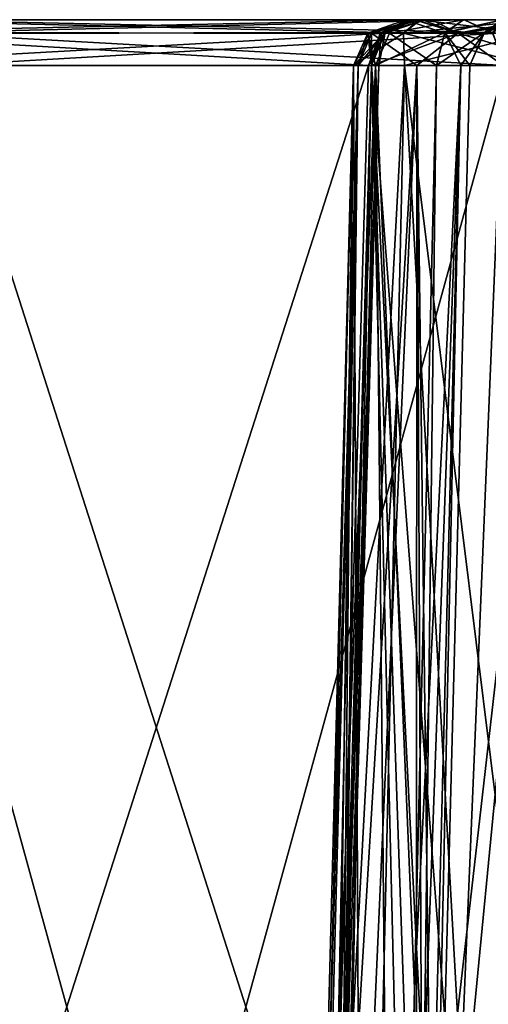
# Model space of a CAD drawing. Header units: inches. Extents: x -9.7 to 9.7, y -2.4 to 4.3.
# Tile 300 of 656: x -6.337 to -6.038, y 0.222 to 0.85. Entities that reach past the tile are written whole.
import ezdxf

# ---------------------------------------------------------------- set-up
doc = ezdxf.new("R2010")
doc.units = ezdxf.units.IN
doc.header["$LTSCALE"] = 101.851852
doc.header["$MEASUREMENT"] = 0
for name, color, linetype in [('4392', 7, 'CONTINUOUS'), ('4437', 7, 'CONTINUOUS'), ('4438', 7, 'CONTINUOUS'), ('4803', 7, 'CONTINUOUS'), ('4805', 7, 'CONTINUOUS'), ('4806', 7, 'CONTINUOUS'), ('4819', 7, 'CONTINUOUS'), ('4871', 7, 'CONTINUOUS'), ('4872', 7, 'CONTINUOUS'), ('4873', 7, 'CONTINUOUS'), ('4874', 7, 'CONTINUOUS'), ('4875', 7, 'CONTINUOUS'), ('4876', 7, 'CONTINUOUS'), ('4877', 7, 'CONTINUOUS'), ('4878', 7, 'CONTINUOUS'), ('4879', 7, 'CONTINUOUS'), ('4880', 7, 'CONTINUOUS'), ('4881', 7, 'CONTINUOUS'), ('4882', 7, 'CONTINUOUS'), ('4883', 7, 'CONTINUOUS'), ('4884', 7, 'CONTINUOUS'), ('4885', 7, 'CONTINUOUS'), ('4886', 7, 'CONTINUOUS'), ('4887', 7, 'CONTINUOUS'), ('4888', 7, 'CONTINUOUS'), ('4933', 7, 'CONTINUOUS'), ('4934', 7, 'CONTINUOUS'), ('4935', 7, 'CONTINUOUS'), ('4992', 7, 'CONTINUOUS'), ('4993', 7, 'CONTINUOUS')]:
    doc.layers.add(name, color=color, linetype=linetype)

msp = doc.modelspace()

# ---------------------------------------------------------------- linework, layer by layer
at = {"layer": '4392', "linetype": 'CONTINUOUS'}
for points in [[(-6.12421, 0.82079, -2.66505), (-6.08383, 0.82079, -2.75671), (-6.155, -0.355, -2.66505), (-6.12421, 0.82079, -2.66505)], [(-6.155, -0.355, -2.66505), (-6.08383, 0.82079, -2.75671), (-6.1362, -0.355, -2.73904), (-6.155, -0.355, -2.66505)], [(-6.11849, -0.355, -2.56512), (-6.12421, 0.82079, -2.66505), (-6.155, -0.355, -2.66505), (-6.11849, -0.355, -2.56512)], [(-6.08383, 0.82079, -2.75671), (-6.08429, -0.355, -2.79513), (-6.1362, -0.355, -2.73904), (-6.08383, 0.82079, -2.75671)], [(-6.09166, 0.82079, -2.58123), (-6.12421, 0.82079, -2.66505), (-6.11849, -0.355, -2.56512), (-6.09166, 0.82079, -2.58123)], [(-6.02616, -0.355, -2.51227), (-6.09166, 0.82079, -2.58123), (-6.11849, -0.355, -2.56512), (-6.02616, -0.355, -2.51227)], [(-6.01107, 0.82079, -2.54133), (-6.09166, 0.82079, -2.58123), (-6.01864, 0.2322, -2.52668), (-6.01107, 0.82079, -2.54133)], [(-6.01864, 0.2322, -2.52668), (-6.09166, 0.82079, -2.58123), (-6.02616, -0.355, -2.51227), (-6.01864, 0.2322, -2.52668)], [(-6.07939, -0.14223, -2.79164), (-6.08429, -0.355, -2.79513), (-6.08383, 0.82079, -2.75671), (-6.07939, -0.14223, -2.79164)], [(-6.07446, 0.07079, -2.78813), (-6.07939, -0.14223, -2.79164), (-6.08383, 0.82079, -2.75671), (-6.07446, 0.07079, -2.78813)], [(-5.98893, 0.82079, -2.78877), (-6.07446, 0.07079, -2.78813), (-6.08383, 0.82079, -2.75671), (-5.98893, 0.82079, -2.78877)], [(-6.05743, 0.11467, -2.79568), (-6.07446, 0.07079, -2.78813), (-5.98893, 0.82079, -2.78877), (-6.05743, 0.11467, -2.79568)], [(-6.01682, 0.12921, -2.80637), (-6.05743, 0.11467, -2.79568), (-5.98893, 0.82079, -2.78877), (-6.01682, 0.12921, -2.80637)]]:
    msp.add_3dface(points, dxfattribs=at)
at = {"layer": '4437', "linetype": 'CONTINUOUS'}
for points in [[(-6.09246, 0.84149, 2.59836), (-6.11276, 0.84149, 2.69036), (-6.08156, 0.85, 2.61991), (-6.09246, 0.84149, 2.59836)], [(-6.11276, 0.84149, 2.69036), (-6.05758, 0.84149, 2.76673), (-6.08547, 0.85, 2.70665), (-6.11276, 0.84149, 2.69036)], [(-6.08156, 0.85, 2.61991), (-6.11276, 0.84149, 2.69036), (-6.08547, 0.85, 2.70665), (-6.08156, 0.85, 2.61991)], [(-6.00839, 0.85, 2.57315), (-6.09246, 0.84149, 2.59836), (-6.08156, 0.85, 2.61991), (-6.00839, 0.85, 2.57315)], [(-6.09246, 0.84149, 2.59836), (-6.00839, 0.85, 2.57315), (-6.01026, 0.8415, 2.55231), (-6.09246, 0.84149, 2.59836)], [(-6.08547, 0.85, 2.70665), (-6.05758, 0.84149, 2.76673), (-6.08051, 0.85, 2.71595), (-6.08547, 0.85, 2.70665)], [(-6.08051, 0.85, 2.71595), (-6.05758, 0.84149, 2.76673), (-6.07453, 0.85, 2.72464), (-6.08051, 0.85, 2.71595)], [(-6.07453, 0.85, 2.72464), (-6.05758, 0.84149, 2.76673), (-5.99388, 0.85, 2.76098), (-6.07453, 0.85, 2.72464)], [(-6.05758, 0.84149, 2.76673), (-5.96385, 0.84149, 2.77633), (-5.99388, 0.85, 2.76098), (-6.05758, 0.84149, 2.76673)], [(-6.12421, 0.82079, 2.667), (-6.12129, 0.82079, 2.69376), (-6.11276, 0.84149, 2.69036), (-6.12421, 0.82079, 2.667)], [(-6.09166, 0.82079, 2.58317), (-6.12421, 0.82079, 2.667), (-6.09246, 0.84149, 2.59836), (-6.09166, 0.82079, 2.58317)], [(-6.09246, 0.84149, 2.59836), (-6.12421, 0.82079, 2.667), (-6.11276, 0.84149, 2.69036), (-6.09246, 0.84149, 2.59836)], [(-6.12129, 0.82079, 2.69376), (-6.11268, 0.82079, 2.71927), (-6.11276, 0.84149, 2.69036), (-6.12129, 0.82079, 2.69376)], [(-6.11276, 0.84149, 2.69036), (-6.11268, 0.82079, 2.71927), (-6.05758, 0.84149, 2.76673), (-6.11276, 0.84149, 2.69036)], [(-6.11268, 0.82079, 2.71927), (-6.0288, 0.82079, 2.78783), (-6.05758, 0.84149, 2.76673), (-6.11268, 0.82079, 2.71927)], [(-6.01026, 0.8415, 2.55231), (-6.09166, 0.82079, 2.58317), (-6.09246, 0.84149, 2.59836), (-6.01026, 0.8415, 2.55231)], [(-6.01107, 0.82079, 2.54328), (-6.09166, 0.82079, 2.58317), (-6.01026, 0.8415, 2.55231), (-6.01107, 0.82079, 2.54328)], [(-6.05758, 0.84149, 2.76673), (-6.0288, 0.82079, 2.78783), (-5.96385, 0.84149, 2.77633), (-6.05758, 0.84149, 2.76673)]]:
    msp.add_3dface(points, dxfattribs=at)
at = {"layer": '4438', "linetype": 'CONTINUOUS'}
for points in [[(-6.12421, 0.82079, 2.667), (-6.09166, 0.82079, 2.58317), (-6.155, -0.355, 2.667), (-6.12421, 0.82079, 2.667)], [(-6.1362, -0.355, 2.74099), (-6.12421, 0.82079, 2.667), (-6.155, -0.355, 2.667), (-6.1362, -0.355, 2.74099)], [(-6.155, -0.355, 2.667), (-6.09166, 0.82079, 2.58317), (-6.11848, -0.355, 2.56706), (-6.155, -0.355, 2.667)], [(-6.08429, -0.355, 2.79707), (-6.11268, 0.82079, 2.71927), (-6.1362, -0.355, 2.74099), (-6.08429, -0.355, 2.79707)], [(-6.11268, 0.82079, 2.71927), (-6.12129, 0.82079, 2.69376), (-6.1362, -0.355, 2.74099), (-6.11268, 0.82079, 2.71927)], [(-6.12129, 0.82079, 2.69376), (-6.12421, 0.82079, 2.667), (-6.1362, -0.355, 2.74099), (-6.12129, 0.82079, 2.69376)], [(-6.11848, -0.355, 2.56706), (-6.09166, 0.82079, 2.58317), (-6.02616, -0.355, 2.51422), (-6.11848, -0.355, 2.56706)], [(-6.07446, 0.07079, 2.79008), (-6.05844, 0.11361, 2.79722), (-6.11268, 0.82079, 2.71927), (-6.07446, 0.07079, 2.79008)], [(-6.07939, -0.14223, 2.79359), (-6.07446, 0.07079, 2.79008), (-6.11268, 0.82079, 2.71927), (-6.07939, -0.14223, 2.79359)], [(-6.05844, 0.11361, 2.79722), (-6.0288, 0.82079, 2.78783), (-6.11268, 0.82079, 2.71927), (-6.05844, 0.11361, 2.79722)], [(-6.08429, -0.355, 2.79707), (-6.07939, -0.14223, 2.79359), (-6.11268, 0.82079, 2.71927), (-6.08429, -0.355, 2.79707)], [(-6.09166, 0.82079, 2.58317), (-6.01107, 0.82079, 2.54328), (-6.01864, 0.2322, 2.52863), (-6.09166, 0.82079, 2.58317)], [(-6.02616, -0.355, 2.51422), (-6.09166, 0.82079, 2.58317), (-6.01864, 0.2322, 2.52863), (-6.02616, -0.355, 2.51422)], [(-6.05844, 0.11361, 2.79722), (-6.01682, 0.12921, 2.80832), (-6.0288, 0.82079, 2.78783), (-6.05844, 0.11361, 2.79722)]]:
    msp.add_3dface(points, dxfattribs=at)
at = {"layer": '4803', "linetype": 'CONTINUOUS'}
msp.add_3dface([(-6.05374, 0.85, 1.06846), (-6.03533, 0.84118, 1.07909), (-6.0275, 0.85, 1.04106), (-6.05374, 0.85, 1.06846)], dxfattribs=at)
at = {"layer": '4805', "linetype": 'CONTINUOUS'}
for points in [[(-6.35102, -0.355, 1.70493), (-6.02776, 0.82079, 1.08346), (-6.38527, 0.82079, 1.70268), (-6.35102, -0.355, 1.70493)], [(-6.35102, -0.355, 1.70493), (-6.00869, -0.355, 1.112), (-6.02776, 0.82079, 1.08346), (-6.35102, -0.355, 1.70493)]]:
    msp.add_3dface(points, dxfattribs=at)
at = {"layer": '4806', "linetype": 'CONTINUOUS'}
for points in [[(-6.39339, 0.8418, 1.69799), (-6.05374, 0.85, 1.06846), (-6.41124, 0.85, 1.68768), (-6.39339, 0.8418, 1.69799)], [(-6.03533, 0.84118, 1.07909), (-6.05374, 0.85, 1.06846), (-6.39339, 0.8418, 1.69799), (-6.03533, 0.84118, 1.07909)], [(-6.38527, 0.82079, 1.70268), (-6.03533, 0.84118, 1.07909), (-6.39339, 0.8418, 1.69799), (-6.38527, 0.82079, 1.70268)], [(-6.02776, 0.82079, 1.08346), (-6.03533, 0.84118, 1.07909), (-6.38527, 0.82079, 1.70268), (-6.02776, 0.82079, 1.08346)]]:
    msp.add_3dface(points, dxfattribs=at)
at = {"layer": '4819', "linetype": 'CONTINUOUS'}
for points in [[(-6.41124, 0.85, 1.68768), (-6.05374, 0.85, 1.06846), (-6.44626, 0.85, 1.66746), (-6.41124, 0.85, 1.68768)], [(-6.44626, 0.85, 1.66746), (-6.05374, 0.85, 1.06846), (-6.08876, 0.85, 1.04824), (-6.44626, 0.85, 1.66746)], [(-6.44626, 0.85, -1.66551), (-6.08876, 0.85, -1.04629), (-6.05374, 0.85, -1.06652), (-6.44626, 0.85, -1.66551)], [(-6.41124, 0.85, -1.68573), (-6.44626, 0.85, -1.66551), (-6.05374, 0.85, -1.06652), (-6.41124, 0.85, -1.68573)], [(-5.93491, 0.85, 0.86683), (-5.9458, 0.85, 0.85787), (-6.09101, 0.85, 0.91056), (-5.93491, 0.85, 0.86683)], [(-6.09101, 0.85, 0.91056), (-5.9458, 0.85, 0.85787), (-6.05419, 0.85, 0.85787), (-6.09101, 0.85, 0.91056)], [(-5.90651, 0.85, 0.92349), (-5.92547, 0.85, 0.87731), (-6.09101, 0.85, 0.91056), (-5.90651, 0.85, 0.92349)], [(-6.08547, 0.85, 0.97461), (-5.90651, 0.85, 0.92349), (-6.09101, 0.85, 0.91056), (-6.08547, 0.85, 0.97461)], [(-5.92547, 0.85, 0.87731), (-5.93491, 0.85, 0.86683), (-6.09101, 0.85, 0.91056), (-5.92547, 0.85, 0.87731)], [(-6.09101, 0.85, -0.90861), (-6.05419, 0.85, -0.85592), (-5.91139, 0.85, -0.90112), (-6.09101, 0.85, -0.90861)], [(-6.08547, 0.85, -0.97266), (-6.09101, 0.85, -0.90861), (-5.90899, 0.85, -0.95739), (-6.08547, 0.85, -0.97266)], [(-5.90899, 0.85, -0.95739), (-6.09101, 0.85, -0.90861), (-5.91139, 0.85, -0.90112), (-5.90899, 0.85, -0.95739)], [(-6.0275, 0.85, 1.04106), (-5.99161, 0.85, 1.0288), (-6.08876, 0.85, 1.04824), (-6.0275, 0.85, 1.04106)], [(-6.08876, 0.85, 1.04824), (-5.99161, 0.85, 1.0288), (-6.07814, 0.85, 1.01183), (-6.08876, 0.85, 1.04824)], [(-6.05374, 0.85, 1.06846), (-6.0275, 0.85, 1.04106), (-6.08876, 0.85, 1.04824), (-6.05374, 0.85, 1.06846)], [(-6.08876, 0.85, -1.04629), (-6.07814, 0.85, -1.00987), (-6.02751, 0.85, -1.03911), (-6.08876, 0.85, -1.04629)], [(-6.05374, 0.85, -1.06652), (-6.08876, 0.85, -1.04629), (-6.02751, 0.85, -1.03911), (-6.05374, 0.85, -1.06652)], [(-5.94486, 0.85, 1.01131), (-5.91371, 0.85, 0.97263), (-6.08547, 0.85, 0.97461), (-5.94486, 0.85, 1.01131)], [(-6.07814, 0.85, 1.01183), (-5.94486, 0.85, 1.01131), (-6.08547, 0.85, 0.97461), (-6.07814, 0.85, 1.01183)], [(-5.91371, 0.85, 0.97263), (-5.90651, 0.85, 0.92349), (-6.08547, 0.85, 0.97461), (-5.91371, 0.85, 0.97263)], [(-6.07814, 0.85, -1.00987), (-6.08547, 0.85, -0.97266), (-5.93921, 0.85, -1.00492), (-6.07814, 0.85, -1.00987)], [(-5.93921, 0.85, -1.00492), (-6.08547, 0.85, -0.97266), (-5.90899, 0.85, -0.95739), (-5.93921, 0.85, -1.00492)], [(-5.99161, 0.85, 1.0288), (-5.94486, 0.85, 1.01131), (-6.07814, 0.85, 1.01183), (-5.99161, 0.85, 1.0288)], [(-6.02751, 0.85, -1.03911), (-6.07814, 0.85, -1.00987), (-5.99161, 0.85, -1.02685), (-6.02751, 0.85, -1.03911)], [(-5.99161, 0.85, -1.02685), (-6.07814, 0.85, -1.00987), (-5.93921, 0.85, -1.00492), (-5.99161, 0.85, -1.02685)], [(-5.9458, 0.85, 0.85787), (-5.97076, 0.85, 0.8293), (-6.05419, 0.85, 0.85787), (-5.9458, 0.85, 0.85787)], [(-6.05419, 0.85, 0.85787), (-5.97076, 0.85, 0.8293), (-6.02924, 0.85, 0.82931), (-6.05419, 0.85, 0.85787)], [(-6.05419, 0.85, -0.85592), (-6.02924, 0.85, -0.82735), (-5.94581, 0.85, -0.85592), (-6.05419, 0.85, -0.85592)], [(-5.91139, 0.85, -0.90112), (-6.05419, 0.85, -0.85592), (-5.94581, 0.85, -0.85592), (-5.91139, 0.85, -0.90112)]]:
    msp.add_3dface(points, dxfattribs=at)
at = {"layer": '4871', "linetype": 'CONTINUOUS'}
for points in [[(-6.08876, 0.85, -1.04629), (-6.44626, 0.85, -1.66551), (-6.46412, 0.8418, -1.6552), (-6.08876, 0.85, -1.04629)], [(-6.08876, 0.85, -1.04629), (-6.46412, 0.8418, -1.6552), (-6.10716, 0.84118, -1.03567), (-6.08876, 0.85, -1.04629)], [(-6.46412, 0.8418, -1.6552), (-6.47224, 0.82079, -1.65052), (-6.10716, 0.84118, -1.03567), (-6.46412, 0.8418, -1.6552)], [(-6.47224, 0.82079, -1.65052), (-6.11473, 0.82079, -1.0313), (-6.10716, 0.84118, -1.03567), (-6.47224, 0.82079, -1.65052)]]:
    msp.add_3dface(points, dxfattribs=at)
at = {"layer": '4872', "linetype": 'CONTINUOUS'}
for points in [[(-6.49131, -0.355, -1.62198), (-6.14898, -0.355, -1.02905), (-6.11473, 0.82079, -1.0313), (-6.49131, -0.355, -1.62198)], [(-6.47224, 0.82079, -1.65052), (-6.49131, -0.355, -1.62198), (-6.11473, 0.82079, -1.0313), (-6.47224, 0.82079, -1.65052)]]:
    msp.add_3dface(points, dxfattribs=at)
at = {"layer": '4873', "linetype": 'CONTINUOUS'}
for points in [[(-6.14898, -0.355, -1.02905), (-6.14247, -0.3552, -1.00829), (-6.10808, 0.82088, -1.00854), (-6.14898, -0.355, -1.02905)], [(-6.11473, 0.82079, -1.0313), (-6.14898, -0.355, -1.02905), (-6.10808, 0.82088, -1.00854), (-6.11473, 0.82079, -1.0313)], [(-6.14247, -0.3552, -1.00829), (-6.14539, -0.355, -0.98673), (-6.10808, 0.82088, -1.00854), (-6.14247, -0.3552, -1.00829)], [(-6.10808, 0.82088, -1.00854), (-6.14539, -0.355, -0.98673), (-6.12915, 0.2322, -0.98605), (-6.10808, 0.82088, -1.00854)], [(-6.11268, 0.82079, -0.98527), (-6.10808, 0.82088, -1.00854), (-6.12915, 0.2322, -0.98605), (-6.11268, 0.82079, -0.98527)]]:
    msp.add_3dface(points, dxfattribs=at)
at = {"layer": '4874', "linetype": 'CONTINUOUS'}
for points in [[(-6.07814, 0.85, -1.00987), (-6.08876, 0.85, -1.04629), (-6.10716, 0.84118, -1.03567), (-6.07814, 0.85, -1.00987)], [(-6.07814, 0.85, -1.00987), (-6.10716, 0.84118, -1.03567), (-6.10417, 0.8418, -0.98133), (-6.07814, 0.85, -1.00987)], [(-6.08547, 0.85, -0.97266), (-6.07814, 0.85, -1.00987), (-6.10417, 0.8418, -0.98133), (-6.08547, 0.85, -0.97266)], [(-6.10716, 0.84118, -1.03567), (-6.11473, 0.82079, -1.0313), (-6.10417, 0.8418, -0.98133), (-6.10716, 0.84118, -1.03567)], [(-6.11473, 0.82079, -1.0313), (-6.10808, 0.82088, -1.00854), (-6.10417, 0.8418, -0.98133), (-6.11473, 0.82079, -1.0313)], [(-6.10808, 0.82088, -1.00854), (-6.11268, 0.82079, -0.98527), (-6.10417, 0.8418, -0.98133), (-6.10808, 0.82088, -1.00854)]]:
    msp.add_3dface(points, dxfattribs=at)
at = {"layer": '4875', "linetype": 'CONTINUOUS'}
for points in [[(-6.09101, 0.85, -0.90861), (-6.08547, 0.85, -0.97266), (-6.1151, 0.84149, -0.92958), (-6.09101, 0.85, -0.90861)], [(-6.09101, 0.85, -0.90861), (-6.1151, 0.84149, -0.92958), (-6.1014, 0.84149, -0.87841), (-6.09101, 0.85, -0.90861)], [(-6.08547, 0.85, -0.97266), (-6.10417, 0.8418, -0.98133), (-6.1151, 0.84149, -0.92958), (-6.08547, 0.85, -0.97266)], [(-6.09101, 0.85, -0.90861), (-6.1014, 0.84149, -0.87841), (-6.06624, 0.84148, -0.83879), (-6.09101, 0.85, -0.90861)], [(-6.05419, 0.85, -0.85592), (-6.09101, 0.85, -0.90861), (-6.06624, 0.84148, -0.83879), (-6.05419, 0.85, -0.85592)], [(-6.12421, 0.82079, -0.933), (-6.10417, 0.8418, -0.98133), (-6.12129, 0.82079, -0.95976), (-6.12421, 0.82079, -0.933)], [(-6.10417, 0.8418, -0.98133), (-6.12421, 0.82079, -0.933), (-6.1151, 0.84149, -0.92958), (-6.10417, 0.8418, -0.98133)], [(-6.10417, 0.8418, -0.98133), (-6.11268, 0.82079, -0.98527), (-6.12129, 0.82079, -0.95976), (-6.10417, 0.8418, -0.98133)], [(-6.12421, 0.82079, -0.933), (-6.11023, 0.82079, -0.87575), (-6.1151, 0.84149, -0.92958), (-6.12421, 0.82079, -0.933)], [(-6.1151, 0.84149, -0.92958), (-6.11023, 0.82079, -0.87575), (-6.1014, 0.84149, -0.87841), (-6.1151, 0.84149, -0.92958)], [(-6.11023, 0.82079, -0.87575), (-6.07144, 0.82079, -0.83139), (-6.1014, 0.84149, -0.87841), (-6.11023, 0.82079, -0.87575)], [(-6.1014, 0.84149, -0.87841), (-6.07144, 0.82079, -0.83139), (-6.06624, 0.84148, -0.83879), (-6.1014, 0.84149, -0.87841)]]:
    msp.add_3dface(points, dxfattribs=at)
at = {"layer": '4876', "linetype": 'CONTINUOUS'}
for points in [[(-6.15258, -0.355, -0.96028), (-6.155, -0.355, -0.933), (-6.12129, 0.82079, -0.95976), (-6.15258, -0.355, -0.96028)], [(-6.155, -0.355, -0.933), (-6.14033, -0.355, -0.86718), (-6.12421, 0.82079, -0.933), (-6.155, -0.355, -0.933)], [(-6.155, -0.355, -0.933), (-6.12421, 0.82079, -0.933), (-6.12129, 0.82079, -0.95976), (-6.155, -0.355, -0.933)], [(-6.14539, -0.355, -0.98673), (-6.15258, -0.355, -0.96028), (-6.12129, 0.82079, -0.95976), (-6.14539, -0.355, -0.98673)], [(-6.12915, 0.2322, -0.98605), (-6.14539, -0.355, -0.98673), (-6.12129, 0.82079, -0.95976), (-6.12915, 0.2322, -0.98605)], [(-6.14033, -0.355, -0.86718), (-6.09904, -0.355, -0.81377), (-6.11023, 0.82079, -0.87575), (-6.14033, -0.355, -0.86718)], [(-6.14033, -0.355, -0.86718), (-6.11023, 0.82079, -0.87575), (-6.12421, 0.82079, -0.933), (-6.14033, -0.355, -0.86718)], [(-6.11268, 0.82079, -0.98527), (-6.12915, 0.2322, -0.98605), (-6.12129, 0.82079, -0.95976), (-6.11268, 0.82079, -0.98527)], [(-6.11023, 0.82079, -0.87575), (-6.09904, -0.355, -0.81377), (-6.08533, 0.2322, -0.82248), (-6.11023, 0.82079, -0.87575)], [(-6.07144, 0.82079, -0.83139), (-6.11023, 0.82079, -0.87575), (-6.08533, 0.2322, -0.82248), (-6.07144, 0.82079, -0.83139)]]:
    msp.add_3dface(points, dxfattribs=at)
at = {"layer": '4877', "linetype": 'CONTINUOUS'}
for points in [[(-6.08574, -0.3552, -0.79656), (-6.081, -0.355, -0.77533), (-6.05583, 0.82088, -0.81354), (-6.08574, -0.3552, -0.79656)], [(-6.07144, 0.82079, -0.83139), (-6.08574, -0.3552, -0.79656), (-6.05583, 0.82088, -0.81354), (-6.07144, 0.82079, -0.83139)], [(-6.08574, -0.3552, -0.79656), (-6.07144, 0.82079, -0.83139), (-6.08533, 0.2322, -0.82248), (-6.08574, -0.3552, -0.79656)], [(-6.05583, 0.82088, -0.81354), (-6.081, -0.355, -0.77533), (-6.05021, 0.82079, -0.79051), (-6.05583, 0.82088, -0.81354)], [(-6.09904, -0.355, -0.81377), (-6.08574, -0.3552, -0.79656), (-6.08533, 0.2322, -0.82248), (-6.09904, -0.355, -0.81377)]]:
    msp.add_3dface(points, dxfattribs=at)
at = {"layer": '4878', "linetype": 'CONTINUOUS'}
for points in [[(-6.02924, 0.85, -0.82735), (-6.05419, 0.85, -0.85592), (-6.06624, 0.84148, -0.83879), (-6.02924, 0.85, -0.82735)], [(-6.02924, 0.85, -0.82735), (-6.06624, 0.84148, -0.83879), (-6.04083, 0.8418, -0.79051), (-6.02924, 0.85, -0.82735)], [(-6.02022, 0.85, -0.7905), (-6.02924, 0.85, -0.82735), (-6.04083, 0.8418, -0.79051), (-6.02022, 0.85, -0.7905)], [(-6.06624, 0.84148, -0.83879), (-6.07144, 0.82079, -0.83139), (-6.04083, 0.8418, -0.79051), (-6.06624, 0.84148, -0.83879)], [(-6.07144, 0.82079, -0.83139), (-6.05583, 0.82088, -0.81354), (-6.04083, 0.8418, -0.79051), (-6.07144, 0.82079, -0.83139)], [(-6.05583, 0.82088, -0.81354), (-6.05021, 0.82079, -0.79051), (-6.04083, 0.8418, -0.79051), (-6.05583, 0.82088, -0.81354)]]:
    msp.add_3dface(points, dxfattribs=at)
at = {"layer": '4879', "linetype": 'CONTINUOUS'}
for points in [[(-6.02022, 0.85, 0.79245), (-6.04083, 0.8418, -0.79051), (-6.04147, 0.84118, 0.79245), (-6.02022, 0.85, 0.79245)], [(-6.02022, 0.85, 0.79245), (-6.02022, 0.85, -0.7905), (-6.04083, 0.8418, -0.79051), (-6.02022, 0.85, 0.79245)], [(-6.04083, 0.8418, -0.79051), (-6.05021, 0.82079, -0.79051), (-6.04147, 0.84118, 0.79245), (-6.04083, 0.8418, -0.79051)], [(-6.05021, 0.82079, -0.79051), (-6.05021, 0.82079, 0.79245), (-6.04147, 0.84118, 0.79245), (-6.05021, 0.82079, -0.79051)]]:
    msp.add_3dface(points, dxfattribs=at)
at = {"layer": '4880', "linetype": 'CONTINUOUS'}
for points in [[(-6.081, -0.355, -0.77533), (-6.081, -0.355, 0.77728), (-6.05021, 0.82079, -0.79051), (-6.081, -0.355, -0.77533)], [(-6.05021, 0.82079, -0.79051), (-6.081, -0.355, 0.77728), (-6.05021, 0.82079, 0.79245), (-6.05021, 0.82079, -0.79051)]]:
    msp.add_3dface(points, dxfattribs=at)
at = {"layer": '4881', "linetype": 'CONTINUOUS'}
for points in [[(-6.08574, -0.3552, 0.79851), (-6.09904, -0.355, 0.81572), (-6.05583, 0.82088, 0.81549), (-6.08574, -0.3552, 0.79851)], [(-6.05583, 0.82088, 0.81549), (-6.09904, -0.355, 0.81572), (-6.08533, 0.2322, 0.82443), (-6.05583, 0.82088, 0.81549)], [(-6.081, -0.355, 0.77728), (-6.08574, -0.3552, 0.79851), (-6.05583, 0.82088, 0.81549), (-6.081, -0.355, 0.77728)], [(-6.07144, 0.82079, 0.83334), (-6.05583, 0.82088, 0.81549), (-6.08533, 0.2322, 0.82443), (-6.07144, 0.82079, 0.83334)], [(-6.05021, 0.82079, 0.79245), (-6.081, -0.355, 0.77728), (-6.05583, 0.82088, 0.81549), (-6.05021, 0.82079, 0.79245)]]:
    msp.add_3dface(points, dxfattribs=at)
at = {"layer": '4882', "linetype": 'CONTINUOUS'}
for points in [[(-6.05419, 0.85, 0.85787), (-6.02924, 0.85, 0.82931), (-6.06605, 0.8418, 0.84101), (-6.05419, 0.85, 0.85787)], [(-6.02924, 0.85, 0.82931), (-6.04147, 0.84118, 0.79245), (-6.06605, 0.8418, 0.84101), (-6.02924, 0.85, 0.82931)], [(-6.02924, 0.85, 0.82931), (-6.02022, 0.85, 0.79245), (-6.04147, 0.84118, 0.79245), (-6.02924, 0.85, 0.82931)], [(-6.05583, 0.82088, 0.81549), (-6.07144, 0.82079, 0.83334), (-6.06605, 0.8418, 0.84101), (-6.05583, 0.82088, 0.81549)], [(-6.04147, 0.84118, 0.79245), (-6.05021, 0.82079, 0.79245), (-6.06605, 0.8418, 0.84101), (-6.04147, 0.84118, 0.79245)], [(-6.05021, 0.82079, 0.79245), (-6.05583, 0.82088, 0.81549), (-6.06605, 0.8418, 0.84101), (-6.05021, 0.82079, 0.79245)]]:
    msp.add_3dface(points, dxfattribs=at)
at = {"layer": '4883', "linetype": 'CONTINUOUS'}
for points in [[(-6.09101, 0.85, 0.91056), (-6.1014, 0.84149, 0.88036), (-6.1151, 0.84149, 0.93152), (-6.09101, 0.85, 0.91056)], [(-6.09101, 0.85, 0.91056), (-6.1151, 0.84149, 0.93152), (-6.10447, 0.84148, 0.98341), (-6.09101, 0.85, 0.91056)], [(-6.08547, 0.85, 0.97461), (-6.09101, 0.85, 0.91056), (-6.10447, 0.84148, 0.98341), (-6.08547, 0.85, 0.97461)], [(-6.09101, 0.85, 0.91056), (-6.05419, 0.85, 0.85787), (-6.1014, 0.84149, 0.88036), (-6.09101, 0.85, 0.91056)], [(-6.05419, 0.85, 0.85787), (-6.06605, 0.8418, 0.84101), (-6.1014, 0.84149, 0.88036), (-6.05419, 0.85, 0.85787)], [(-6.06605, 0.8418, 0.84101), (-6.07144, 0.82079, 0.83334), (-6.11023, 0.82079, 0.8777), (-6.06605, 0.8418, 0.84101)], [(-6.06605, 0.8418, 0.84101), (-6.11023, 0.82079, 0.8777), (-6.1014, 0.84149, 0.88036), (-6.06605, 0.8418, 0.84101)], [(-6.12421, 0.82079, 0.93495), (-6.12129, 0.82079, 0.96171), (-6.1151, 0.84149, 0.93152), (-6.12421, 0.82079, 0.93495)], [(-6.11023, 0.82079, 0.8777), (-6.12421, 0.82079, 0.93495), (-6.1151, 0.84149, 0.93152), (-6.11023, 0.82079, 0.8777)], [(-6.12129, 0.82079, 0.96171), (-6.11268, 0.82079, 0.98722), (-6.1151, 0.84149, 0.93152), (-6.12129, 0.82079, 0.96171)], [(-6.1151, 0.84149, 0.93152), (-6.11268, 0.82079, 0.98722), (-6.10447, 0.84148, 0.98341), (-6.1151, 0.84149, 0.93152)], [(-6.1014, 0.84149, 0.88036), (-6.11023, 0.82079, 0.8777), (-6.1151, 0.84149, 0.93152), (-6.1014, 0.84149, 0.88036)]]:
    msp.add_3dface(points, dxfattribs=at)
at = {"layer": '4884', "linetype": 'CONTINUOUS'}
for points in [[(-6.14033, -0.355, 0.86913), (-6.155, -0.355, 0.93495), (-6.11023, 0.82079, 0.8777), (-6.14033, -0.355, 0.86913)], [(-6.155, -0.355, 0.93495), (-6.15258, -0.355, 0.96223), (-6.12421, 0.82079, 0.93495), (-6.155, -0.355, 0.93495)], [(-6.155, -0.355, 0.93495), (-6.12421, 0.82079, 0.93495), (-6.11023, 0.82079, 0.8777), (-6.155, -0.355, 0.93495)], [(-6.15258, -0.355, 0.96223), (-6.14539, -0.355, 0.98868), (-6.12129, 0.82079, 0.96171), (-6.15258, -0.355, 0.96223)], [(-6.15258, -0.355, 0.96223), (-6.12129, 0.82079, 0.96171), (-6.12421, 0.82079, 0.93495), (-6.15258, -0.355, 0.96223)], [(-6.12129, 0.82079, 0.96171), (-6.14539, -0.355, 0.98868), (-6.12915, 0.2322, 0.988), (-6.12129, 0.82079, 0.96171)], [(-6.09904, -0.355, 0.81572), (-6.14033, -0.355, 0.86913), (-6.11023, 0.82079, 0.8777), (-6.09904, -0.355, 0.81572)], [(-6.11268, 0.82079, 0.98722), (-6.12129, 0.82079, 0.96171), (-6.12915, 0.2322, 0.988), (-6.11268, 0.82079, 0.98722)], [(-6.08533, 0.2322, 0.82443), (-6.09904, -0.355, 0.81572), (-6.11023, 0.82079, 0.8777), (-6.08533, 0.2322, 0.82443)], [(-6.07144, 0.82079, 0.83334), (-6.08533, 0.2322, 0.82443), (-6.11023, 0.82079, 0.8777), (-6.07144, 0.82079, 0.83334)]]:
    msp.add_3dface(points, dxfattribs=at)
at = {"layer": '4885', "linetype": 'CONTINUOUS'}
for points in [[(-6.14247, -0.3552, 1.01024), (-6.14898, -0.355, 1.031), (-6.10808, 0.82088, 1.01049), (-6.14247, -0.3552, 1.01024)], [(-6.10808, 0.82088, 1.01049), (-6.14898, -0.355, 1.031), (-6.11473, 0.82079, 1.03325), (-6.10808, 0.82088, 1.01049)], [(-6.11268, 0.82079, 0.98722), (-6.14247, -0.3552, 1.01024), (-6.10808, 0.82088, 1.01049), (-6.11268, 0.82079, 0.98722)], [(-6.14247, -0.3552, 1.01024), (-6.11268, 0.82079, 0.98722), (-6.12915, 0.2322, 0.988), (-6.14247, -0.3552, 1.01024)], [(-6.14539, -0.355, 0.98868), (-6.14247, -0.3552, 1.01024), (-6.12915, 0.2322, 0.988), (-6.14539, -0.355, 0.98868)]]:
    msp.add_3dface(points, dxfattribs=at)
at = {"layer": '4886', "linetype": 'CONTINUOUS'}
for points in [[(-6.08876, 0.85, 1.04824), (-6.07814, 0.85, 1.01183), (-6.10661, 0.8418, 1.03794), (-6.08876, 0.85, 1.04824)], [(-6.07814, 0.85, 1.01183), (-6.10447, 0.84148, 0.98341), (-6.10661, 0.8418, 1.03794), (-6.07814, 0.85, 1.01183)], [(-6.07814, 0.85, 1.01183), (-6.08547, 0.85, 0.97461), (-6.10447, 0.84148, 0.98341), (-6.07814, 0.85, 1.01183)], [(-6.10808, 0.82088, 1.01049), (-6.11473, 0.82079, 1.03325), (-6.10661, 0.8418, 1.03794), (-6.10808, 0.82088, 1.01049)], [(-6.10447, 0.84148, 0.98341), (-6.11268, 0.82079, 0.98722), (-6.10661, 0.8418, 1.03794), (-6.10447, 0.84148, 0.98341)], [(-6.11268, 0.82079, 0.98722), (-6.10808, 0.82088, 1.01049), (-6.10661, 0.8418, 1.03794), (-6.11268, 0.82079, 0.98722)]]:
    msp.add_3dface(points, dxfattribs=at)
at = {"layer": '4887', "linetype": 'CONTINUOUS'}
for points in [[(-6.44626, 0.85, 1.66746), (-6.10661, 0.8418, 1.03794), (-6.46467, 0.84118, 1.65683), (-6.44626, 0.85, 1.66746)], [(-6.44626, 0.85, 1.66746), (-6.08876, 0.85, 1.04824), (-6.10661, 0.8418, 1.03794), (-6.44626, 0.85, 1.66746)], [(-6.10661, 0.8418, 1.03794), (-6.11473, 0.82079, 1.03325), (-6.46467, 0.84118, 1.65683), (-6.10661, 0.8418, 1.03794)], [(-6.11473, 0.82079, 1.03325), (-6.47224, 0.82079, 1.65247), (-6.46467, 0.84118, 1.65683), (-6.11473, 0.82079, 1.03325)]]:
    msp.add_3dface(points, dxfattribs=at)
at = {"layer": '4888', "linetype": 'CONTINUOUS'}
for points in [[(-6.14898, -0.355, 1.031), (-6.49131, -0.355, 1.62393), (-6.47224, 0.82079, 1.65247), (-6.14898, -0.355, 1.031)], [(-6.11473, 0.82079, 1.03325), (-6.14898, -0.355, 1.031), (-6.47224, 0.82079, 1.65247), (-6.11473, 0.82079, 1.03325)]]:
    msp.add_3dface(points, dxfattribs=at)
at = {"layer": '4933', "linetype": 'CONTINUOUS'}
msp.add_3dface([(-6.05374, 0.85, -1.06652), (-6.02751, 0.85, -1.03911), (-6.03588, 0.8418, -1.07682), (-6.05374, 0.85, -1.06652)], dxfattribs=at)
at = {"layer": '4934', "linetype": 'CONTINUOUS'}
for points in [[(-6.41124, 0.85, -1.68573), (-6.05374, 0.85, -1.06652), (-6.03588, 0.8418, -1.07682), (-6.41124, 0.85, -1.68573)], [(-6.41124, 0.85, -1.68573), (-6.03588, 0.8418, -1.07682), (-6.39284, 0.84118, -1.69636), (-6.41124, 0.85, -1.68573)], [(-6.03588, 0.8418, -1.07682), (-6.02776, 0.82079, -1.08151), (-6.39284, 0.84118, -1.69636), (-6.03588, 0.8418, -1.07682)], [(-6.39284, 0.84118, -1.69636), (-6.02776, 0.82079, -1.08151), (-6.38527, 0.82079, -1.70073), (-6.39284, 0.84118, -1.69636)]]:
    msp.add_3dface(points, dxfattribs=at)
at = {"layer": '4935', "linetype": 'CONTINUOUS'}
for points in [[(-6.00869, -0.355, -1.11005), (-6.35102, -0.355, -1.70298), (-6.38527, 0.82079, -1.70073), (-6.00869, -0.355, -1.11005)], [(-6.02776, 0.82079, -1.08151), (-6.00869, -0.355, -1.11005), (-6.38527, 0.82079, -1.70073), (-6.02776, 0.82079, -1.08151)]]:
    msp.add_3dface(points, dxfattribs=at)
at = {"layer": '4992', "linetype": 'CONTINUOUS'}
for points in [[(-6.05758, 0.84149, -2.76478), (-6.11276, 0.84149, -2.68841), (-6.08445, 0.85, -2.70674), (-6.05758, 0.84149, -2.76478)], [(-6.11276, 0.84149, -2.68841), (-6.09246, 0.84149, -2.59641), (-6.08247, 0.85, -2.61957), (-6.11276, 0.84149, -2.68841)], [(-6.08445, 0.85, -2.70674), (-6.11276, 0.84149, -2.68841), (-6.08247, 0.85, -2.61957), (-6.08445, 0.85, -2.70674)], [(-6.09246, 0.84149, -2.59641), (-6.01029, 0.84118, -2.55004), (-6.08247, 0.85, -2.61957), (-6.09246, 0.84149, -2.59641)], [(-6.01265, 0.85, -2.75842), (-6.05758, 0.84149, -2.76478), (-6.08445, 0.85, -2.70674), (-6.01265, 0.85, -2.75842)], [(-6.01029, 0.84118, -2.55004), (-6.0084, 0.85, -2.5712), (-6.08247, 0.85, -2.61957), (-6.01029, 0.84118, -2.55004)], [(-5.96385, 0.84149, -2.77438), (-6.05758, 0.84149, -2.76478), (-5.9916, 0.85, -2.7589), (-5.96385, 0.84149, -2.77438)], [(-5.9916, 0.85, -2.7589), (-6.05758, 0.84149, -2.76478), (-6.00214, 0.85, -2.75925), (-5.9916, 0.85, -2.7589)], [(-6.00214, 0.85, -2.75925), (-6.05758, 0.84149, -2.76478), (-6.01265, 0.85, -2.75842), (-6.00214, 0.85, -2.75925)], [(-6.08383, 0.82079, -2.75671), (-6.12421, 0.82079, -2.66505), (-6.11276, 0.84149, -2.68841), (-6.08383, 0.82079, -2.75671)], [(-6.12421, 0.82079, -2.66505), (-6.09166, 0.82079, -2.58123), (-6.09246, 0.84149, -2.59641), (-6.12421, 0.82079, -2.66505)], [(-6.11276, 0.84149, -2.68841), (-6.12421, 0.82079, -2.66505), (-6.09246, 0.84149, -2.59641), (-6.11276, 0.84149, -2.68841)], [(-6.05758, 0.84149, -2.76478), (-6.08383, 0.82079, -2.75671), (-6.11276, 0.84149, -2.68841), (-6.05758, 0.84149, -2.76478)], [(-6.09166, 0.82079, -2.58123), (-6.01107, 0.82079, -2.54133), (-6.09246, 0.84149, -2.59641), (-6.09166, 0.82079, -2.58123)], [(-6.01107, 0.82079, -2.54133), (-6.01029, 0.84118, -2.55004), (-6.09246, 0.84149, -2.59641), (-6.01107, 0.82079, -2.54133)], [(-5.98893, 0.82079, -2.78877), (-6.08383, 0.82079, -2.75671), (-6.05758, 0.84149, -2.76478), (-5.98893, 0.82079, -2.78877)], [(-5.96385, 0.84149, -2.77438), (-5.98893, 0.82079, -2.78877), (-6.05758, 0.84149, -2.76478), (-5.96385, 0.84149, -2.77438)]]:
    msp.add_3dface(points, dxfattribs=at)
at = {"layer": '4993', "linetype": 'CONTINUOUS'}
for points in [[(-5.91453, 0.85, 2.62735), (-6.08156, 0.85, 2.61991), (-6.08547, 0.85, 2.70665), (-5.91453, 0.85, 2.62735)], [(-5.91453, 0.85, 2.62735), (-6.08547, 0.85, 2.70665), (-5.91937, 0.85, 2.71568), (-5.91453, 0.85, 2.62735)], [(-6.08547, 0.85, 2.70665), (-6.08051, 0.85, 2.71595), (-5.91937, 0.85, 2.71568), (-6.08547, 0.85, 2.70665)], [(-5.91453, 0.85, -2.6254), (-5.91844, 0.85, -2.71214), (-6.08445, 0.85, -2.70674), (-5.91453, 0.85, -2.6254)], [(-5.91453, 0.85, -2.6254), (-6.08445, 0.85, -2.70674), (-6.08247, 0.85, -2.61957), (-5.91453, 0.85, -2.6254)], [(-5.91844, 0.85, -2.71214), (-6.01265, 0.85, -2.75842), (-6.08445, 0.85, -2.70674), (-5.91844, 0.85, -2.71214)], [(-5.92186, 0.85, -2.58818), (-5.91453, 0.85, -2.6254), (-6.08247, 0.85, -2.61957), (-5.92186, 0.85, -2.58818)], [(-6.0084, 0.85, -2.5712), (-5.92186, 0.85, -2.58818), (-6.08247, 0.85, -2.61957), (-6.0084, 0.85, -2.5712)], [(-5.91453, 0.85, 2.62735), (-5.92186, 0.85, 2.59012), (-6.08156, 0.85, 2.61991), (-5.91453, 0.85, 2.62735)], [(-5.92186, 0.85, 2.59012), (-6.00839, 0.85, 2.57315), (-6.08156, 0.85, 2.61991), (-5.92186, 0.85, 2.59012)], [(-6.08051, 0.85, 2.71595), (-6.07453, 0.85, 2.72464), (-5.91937, 0.85, 2.71568), (-6.08051, 0.85, 2.71595)], [(-6.07453, 0.85, 2.72464), (-5.99388, 0.85, 2.76098), (-5.91937, 0.85, 2.71568), (-6.07453, 0.85, 2.72464)]]:
    msp.add_3dface(points, dxfattribs=at)

doc.saveas('drawing.dxf')
